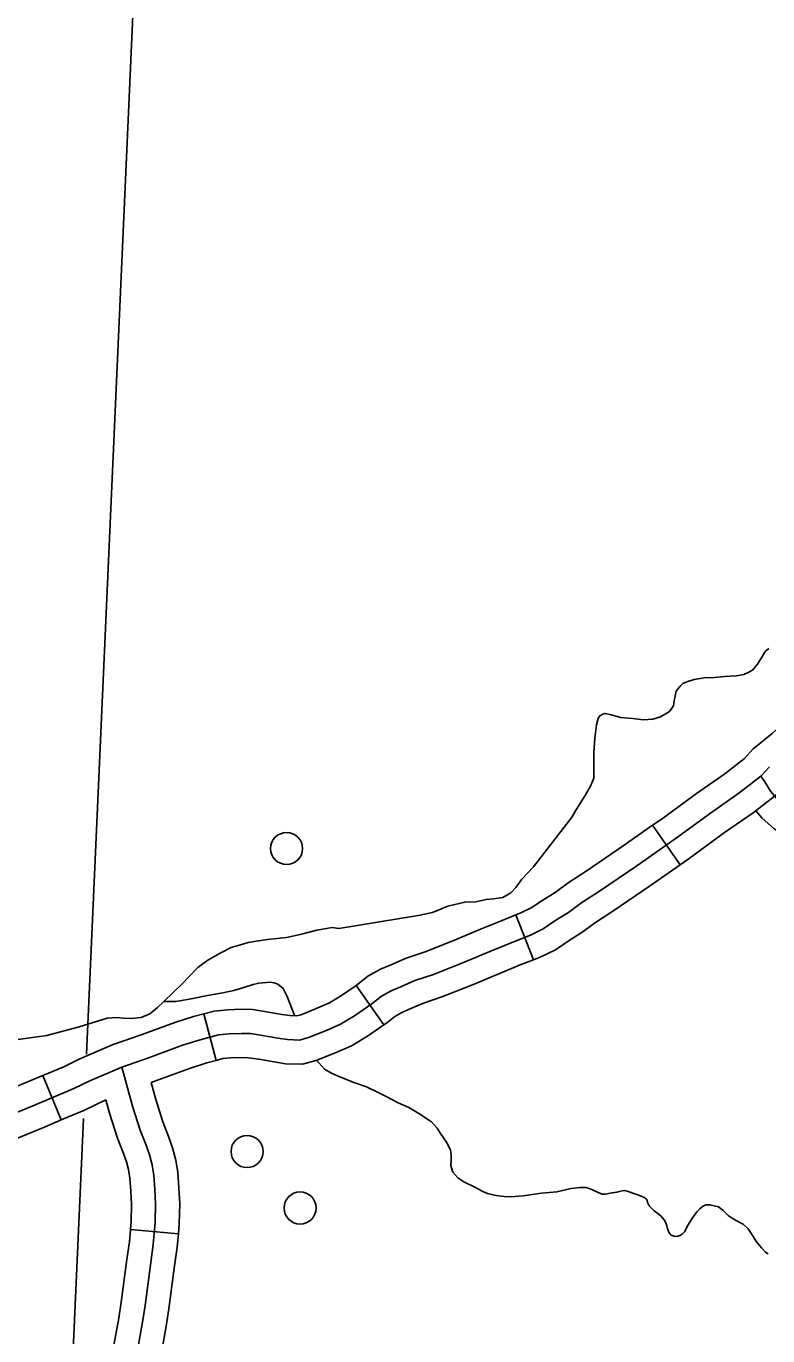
# Model space of a CAD drawing. Extents: x 653372 to 905732, y 627442 to 787275.
# Drawn here: x 669027 to 671338, y 769926 to 774006 of the extents above; entities that cross this region are included whole.
import ezdxf

# ---------------------------------------------------------------- set-up
doc = ezdxf.new("R2010")
doc.units = 0
for name, color, linetype in [('32', 7, 'Continuous'), ('35', 7, 'Continuous'), ('45', 7, 'Continuous'), ('5', 7, 'Continuous'), ('56', 7, 'Continuous')]:
    doc.layers.add(name, color=color, linetype=linetype)

msp = doc.modelspace()

# ---------------------------------------------------------------- linework, layer by layer
at = {"layer": '32'}
for p, q in [((671065.1, 771393.3), (670979.3, 771516.4)), ((670608.1, 771097.8), (670552.7, 771237.2)), ((670141.6, 770894.6), (670055.8, 771017.6)), ((669619, 770784), (669581.4, 770929.2)), ((669136.8, 770598.5), (669078.9, 770736.9)), ((669352.3, 770257.1), (669501.7, 770244))]:
    msp.add_line(p, q, dxfattribs=at)
for points in [[(670979.3, 771516.4), (671005.9, 771534.9), (671115.7, 771615.6), (671203.8, 771676.7), (671265.3, 771724.4), (671291.6, 771753.3), (671351.5, 771801.9), (671386.7, 771834.4)], [(671065.1, 771393.3), (671093.2, 771412.9), (671202.9, 771493.5), (671292.5, 771555.7), (671367.5, 771613.8), (671395, 771644), (671449.6, 771688.3), (671488.4, 771724)], [(671316.4, 771669.1), (671343.3, 771698.7)], [(668982.3, 770615.9), (669058.1, 770646.9), (669176.3, 770696.3), (669225.5, 770720.6), (669325.3, 770763.2), (669411.3, 770792.9), (669514.6, 770831.4), (669569.5, 770848.6), (669627.1, 770863.5), (669659.7, 770867.1), (669698.3, 770868.2), (669726.2, 770867.4), (669763.9, 770861.7), (669812, 770853.4), (669842.1, 770848.8), (669879.1, 770847.6), (669906.6, 770855.1), (669936.4, 770867.1), (669964.7, 770878.4), (670006.9, 770896.8), (670050.7, 770922.7), (670104.8, 770960.4), (670134.2, 770983.7), (670165, 771000.9), (670196.4, 771014.4), (670238.5, 771032.8), (670296.6, 771052.2), (670390, 771089.5), (670471.9, 771123.3), (670538.5, 771150.8), (670598.6, 771174.7), (670638.5, 771194), (670677.9, 771220.8), (670717.2, 771245.3), (670759, 771275.8), (670813.7, 771311.2), (670929.8, 771390.5), (671049.5, 771473.9), (671159.3, 771554.6), (671248.1, 771616.2), (671316.4, 771669.1)], [(670552.7, 771237.2), (670568.5, 771243.4), (670601, 771259.1), (670636.9, 771283.6), (670675.2, 771307.5), (670716.4, 771337.6), (670772.2, 771373.7), (670887.2, 771452.3), (670979.3, 771516.4)], [(670608.1, 771097.8), (670628.8, 771106), (670676.1, 771128.8), (670718.9, 771157.9), (670759.3, 771183.1), (670801.5, 771214), (670855.2, 771248.7), (670972.4, 771328.8), (671065.1, 771393.3)], [(670055.8, 771017.6), (670060, 771020.6), (670092.4, 771046.2), (670131.8, 771068.3), (670166.7, 771083.2), (670211.6, 771102.8), (670270.8, 771122.6), (670361.7, 771159), (670443.3, 771192.6), (670510.3, 771220.3), (670552.7, 771237.2)], [(670141.6, 770894.6), (670149.6, 770900.2), (670176.1, 770921.2), (670198.2, 770933.5), (670226.2, 770945.5), (670265.5, 770962.7), (670322.4, 770981.7), (670418.2, 771020), (670500.5, 771054), (670566.7, 771081.3), (670608.1, 771097.8)], [(669581.4, 770929.2), (669613.5, 770937.5), (669654.5, 770942), (669698.3, 770943.2), (669733, 770942.2), (669775.8, 770935.7), (669824.1, 770927.5), (669849, 770923.6), (669870.2, 770922.9), (669882.7, 770926.4), (669908.6, 770936.8), (669935.9, 770947.6), (669972.7, 770963.7), (670010.2, 770985.8), (670055.8, 771017.6)], [(669078.9, 770736.9), (669145.2, 770764.6), (669194.2, 770788.7), (669298.4, 770833.2), (669386, 770863.5), (669490.2, 770902.3), (669548.9, 770920.7), (669581.4, 770929.2)], [(669619, 770784), (669640.6, 770789.6), (669664.8, 770792.2), (669698.2, 770793.2), (669719.5, 770792.5), (669751.9, 770787.6), (669799.9, 770779.4), (669835.2, 770773.9), (669888.1, 770772.3), (669930.5, 770783.9), (669964.2, 770797.4), (669993.6, 770809.1), (670041.1, 770829.9), (670091.3, 770859.5), (670141.6, 770894.6)], [(669325.3, 770763.2), (669333.8, 770732.8), (669358.9, 770641.5), (669382.5, 770567.2), (669401, 770520.5), (669412, 770489.9), (669420, 770458.8), (669425, 770425.9), (669428.6, 770381.9), (669430.7, 770336.6), (669429.5, 770279), (669423.5, 770210.6), (669415.3, 770154.2), (669398.1, 770020.9), (669390, 769969.1), (669377.4, 769899.3)], [(669416.4, 770715.3), (669436.7, 770722.3), (669538.9, 770760.4), (669590.2, 770776.5), (669619, 770784)], [(668607.1, 770639.4), (668623.4, 770638.3), (668679.4, 770629.5), (668719.2, 770627), (668752, 770626.7), (668784.9, 770627.6), (668798.1, 770629.5), (668818.9, 770632.6), (668843.4, 770639.5), (668888.5, 770658.4), (668953.8, 770685.3), (669029.4, 770716.2), (669078.9, 770736.9)], [(669416.4, 770715.3), (669430.9, 770662.8), (669453.2, 770592.4), (669471.2, 770546.9), (669483.7, 770511.9), (669493.6, 770473.8), (669499.5, 770434.6), (669503.5, 770386.7), (669505.8, 770337.5), (669504.4, 770274.9), (669501.7, 770244)], [(669136.8, 770598.5), (669207.4, 770628), (669275.6, 770661.6)], [(669275.6, 770661.6), (669287, 770620.2), (669311.8, 770542.1), (669330.8, 770494), (669340.2, 770467.8), (669346.4, 770443.8), (669350.4, 770417.2), (669353.8, 770377), (669355.7, 770335.6), (669354.6, 770283.1), (669352.3, 770257.1)], [(668597.1, 770489.7), (668606.7, 770489.1), (668663, 770480.3), (668713.7, 770477), (668753.5, 770476.7), (668797.8, 770478), (668819.5, 770481.1), (668850.4, 770485.6), (668893, 770497.7), (668945.9, 770519.8), (669010.7, 770546.5), (669086.7, 770577.6), (669136.8, 770598.5)], [(669352.3, 770257.1), (669348.9, 770219.3), (669341, 770164.4), (669323.8, 770031.5), (669316, 769981.6), (669303.7, 769913.2), (669280, 769792.4), (669269.4, 769746.6)], [(669501.7, 770244), (669498, 770202), (669489.6, 770144.1), (669472.4, 770010.3), (669464, 769956.6), (669451.1, 769885.5), (669426.7, 769761), (669415.5, 769712.8)]]:
    msp.add_lwpolyline(points, dxfattribs=at)
at = {"layer": '35'}
for points in [[(670728.3, 771542.5), (670739, 771561.2), (670770.4, 771611.6), (670785.2, 771638.3), (670796.5, 771663.5), (670795.9, 771703), (670796.3, 771743.4), (670799.4, 771788.1), (670804.1, 771829.2), (670810, 771849.2), (670814.6, 771857.9), (670823.6, 771862.9), (670831.5, 771864.4), (670850.7, 771860.3), (670878.6, 771852.4), (670918, 771848.6), (670951.2, 771845), (670979.4, 771846.8), (671003.7, 771854.7), (671031.4, 771870.5), (671044.5, 771888.7), (671046.7, 771904.5), (671050.6, 771923.8), (671052.7, 771934.3), (671065.4, 771949.4), (671073.6, 771958), (671086, 771962.8), (671108.2, 771970.1), (671139.9, 771976.2), (671171.5, 771977.2), (671203.3, 771979.5), (671239.3, 771982), (671263.2, 771986.5), (671276.5, 771992.3), (671290.8, 771999.7), (671306.3, 772018.6), (671321.9, 772043.6), (671330.3, 772057.4), (671341.1, 772066.7)], [(670001.5, 771195.4), (670249.1, 771235.2), (670293.3, 771245.3), (670341.3, 771264.1), (670376.7, 771272.8), (670393.9, 771277.4), (670428.2, 771278.2), (670461, 771285.1), (670483.1, 771287.9), (670512, 771291.4), (670537.9, 771305.6), (670553.3, 771322.7), (670571.6, 771348.5), (670607.7, 771386.9), (670728.3, 771542.5)], [(669779.5, 771161.2), (669838.3, 771166.7), (669880.7, 771176.8), (669932.9, 771190.2), (669980.5, 771197.6), (670001.5, 771195.4)], [(669456.6, 770968), (669514.2, 771023.8), (669534.1, 771044.7), (669562.7, 771074), (669593.5, 771095.9), (669631.5, 771118.4), (669666.2, 771135.3), (669695, 771144.2), (669718.9, 771151.6), (669744.3, 771155.7), (669779.5, 771161.2)], [(669456.6, 770968), (669492.3, 770967.9), (669506.6, 770969.7), (669546.2, 770976.7), (669592.8, 770986.1), (669640.6, 770994.6), (669674.1, 771001.4), (669705.1, 771011.7), (669734.4, 771020.8), (669751.8, 771024.2), (669787.4, 771027.9), (669800.3, 771026.2), (669811.7, 771021.5), (669828.2, 771008.5), (669840.4, 770983), (669864.6, 770921.4)], [(669061.5, 770857.1), (669091.9, 770861.9), (669193, 770889), (669249.7, 770906.1), (669279.4, 770915.8), (669308.8, 770918.1), (669330.7, 770915.9), (669355.1, 770915.1), (669386.2, 770917.5), (669412.6, 770928.9), (669436.8, 770949.4), (669456.6, 770968)], [(668987.9, 770847.3), (669061.5, 770857.1)], [(669932.3, 770784.6), (669957.2, 770756.8), (669978.4, 770744.1), (670006.6, 770732.4), (670051.9, 770714.2), (670087.9, 770701.8), (670123.7, 770684.3), (670151, 770670.9), (670186.3, 770652.1), (670219.2, 770637.3), (670250.7, 770618.6), (670290.5, 770592.8), (670307.7, 770573.2), (670318, 770556.9), (670336.7, 770529.5), (670349.4, 770505.3), (670351.9, 770489.2), (670351.4, 770474.1), (670350.5, 770456.4), (670356.8, 770435.8), (670371.8, 770418.1), (670390.9, 770405.4), (670425.5, 770388.8), (670450.6, 770375.5), (670464.5, 770369.2), (670486.9, 770364.6), (670499.3, 770362.5), (670516.6, 770359.9), (670536.5, 770359.3), (670575.5, 770362), (670632.8, 770370.6), (670681, 770374.4), (670725.4, 770385.2), (670752.4, 770388.7), (670771.7, 770387.7), (670790.1, 770382.4), (670809.3, 770372.7), (670821.7, 770367.6), (670832.5, 770367.7), (670847.3, 770370.3), (670867.7, 770373.5), (670883.9, 770377.8), (670892.5, 770378.4), (670899.4, 770376.5), (670927, 770367.9), (670943.7, 770361.3), (670953.1, 770356.7), (670958.6, 770353.1), (670961.9, 770347.3), (670963, 770342.1), (670968.8, 770330.7), (670970, 770328.9), (670983.5, 770316), (671004.6, 770300.2), (671015.5, 770287.7), (671020, 770278.5), (671023.6, 770268.5), (671025.9, 770259.3), (671031.1, 770246.6), (671037, 770239.9), (671046, 770236.2), (671054.6, 770235.5), (671064.2, 770238.7), (671071.7, 770243.2), (671079.7, 770250.8), (671087.1, 770266.5), (671101.7, 770290.8), (671116.6, 770312.4), (671126, 770322.1), (671134.8, 770329.2), (671144.9, 770334.1), (671157.5, 770334.5), (671170.8, 770331.5), (671184.5, 770327.7)], [(671184.5, 770327.7), (671198.5, 770316.9), (671214.9, 770301.2), (671230.6, 770290.4), (671248.9, 770280.3), (671261.3, 770274.3), (671276.8, 770259.6), (671287.2, 770243.7), (671302.9, 770219.4), (671318.7, 770200.8), (671330.9, 770187), (671338.9, 770181.5)]]:
    msp.add_lwpolyline(points, dxfattribs=at)
at = {"layer": '45'}
for points in [[(671316.4, 771669.1), (671329.2, 771651.5), (671346.6, 771622.8), (671372.7, 771592.7), (671402.4, 771566.4), (671459.4, 771533.1), (671506.1, 771524), (671542.6, 771524), (671567.5, 771524.4), (671587.9, 771520), (671601, 771514.1), (671610.5, 771501.5), (671619, 771488), (671633.9, 771459.1)], [(671300.3, 771561.7), (671319.3, 771539.9), (671358.1, 771505.4), (671432.6, 771462), (671498.9, 771449), (671543.2, 771449), (671554.6, 771449.2), (671565.2, 771428.6), (671577.1, 771397.1), (671597, 771366), (671623.4, 771326.4), (671638.9, 771308.8)]]:
    msp.add_lwpolyline(points, dxfattribs=at)
at = {"layer": '5'}
for points in [[(669407.7, 775111), (669215.2, 770803.7)], [(669206.2, 770602.7), (669172.9, 769858.9)]]:
    msp.add_lwpolyline(points, dxfattribs=at)
at = {"layer": '56'}
for centre in [(669838.8, 771444.1), (669715.7, 770500.2), (669880.8, 770324.4)]:
    msp.add_circle(centre, 50, dxfattribs=at)

doc.saveas('drawing.dxf')
